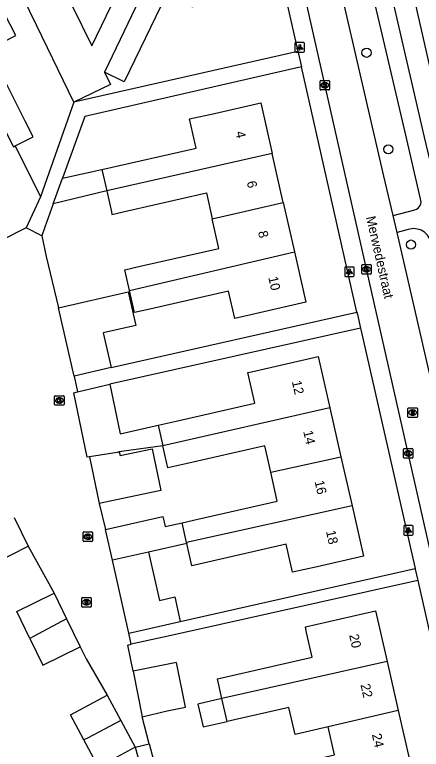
# Model space of a CAD drawing. Extents: x 157321 to 158827, y 386650 to 388532.
# Drawn here: x 157738.6 to 157781.4, y 387625.6 to 387702.9 of the extents above; entities that cross this region are included whole.
import ezdxf

# ---------------------------------------------------------------- set-up
doc = ezdxf.new("R2010")
doc.units = 0
for name, color, linetype in [('IMGEO_Boom', 7, 'Continuous'), ('IMGEO_Kolk', 7, 'Continuous'), ('IMGEO_Lichtpunt', 7, 'Continuous'), ('IMGEO_Openbare_ruimte_label', 7, 'Continuous'), ('IMGEO_Pand', 7, 'Continuous'), ('IMGEO_Pand_nummerreeks', 7, 'Continuous'), ('IMGEO_Parkeervlak_open', 7, 'Continuous'), ('IMGEO_Rijbaan_lokaal_open', 7, 'Continuous'), ('IMGEO_Rioolput', 7, 'Continuous'), ('IMGEO_Voetpad_halfverhard', 7, 'Continuous'), ('IMGEO_Voetpad_open', 7, 'Continuous')]:
    doc.layers.add(name, color=color, linetype=linetype)

msp = doc.modelspace()

# ---------------------------------------------------------------- linework, layer by layer
at = {"layer": 'IMGEO_Boom'}
for centre in [(157775.609, 387698.881), (157777.905, 387688.72), (157780.29, 387678.698)]:
    msp.add_circle(centre, 0.489, dxfattribs=at)
at = {"layer": 'IMGEO_Kolk'}
for p, q in [((157770.721, 387695.032), (157770.721, 387695.884)), ((157770.796, 387695.958), (157771.648, 387695.958)), ((157771.722, 387695.884), (157771.722, 387695.032)), ((157771.232, 387695.178), (157771.207, 387695.178)), ((157771.209, 387695.738), (157771.234, 387695.738)), ((157771.648, 387694.958), (157770.796, 387694.958)), ((157775.112, 387675.679), (157775.112, 387676.531)), ((157775.187, 387676.605), (157776.039, 387676.605)), ((157776.113, 387676.531), (157776.113, 387675.679)), ((157775.623, 387675.825), (157775.598, 387675.825)), ((157775.6, 387676.385), (157775.625, 387676.385)), ((157776.039, 387675.605), (157775.187, 387675.605)), ((157742.781, 387661.89), (157742.781, 387662.742)), ((157742.856, 387662.816), (157743.708, 387662.816)), ((157743.269, 387662.596), (157743.294, 387662.596)), ((157743.782, 387662.742), (157743.782, 387661.89)), ((157743.708, 387661.816), (157742.856, 387661.816)), ((157743.292, 387662.036), (157743.267, 387662.036)), ((157779.496, 387656.325), (157779.496, 387657.177)), ((157779.571, 387657.251), (157780.423, 387657.251)), ((157780.497, 387657.177), (157780.497, 387656.325)), ((157780.007, 387656.471), (157779.982, 387656.471)), ((157779.984, 387657.031), (157780.009, 387657.031)), ((157780.423, 387656.251), (157779.571, 387656.251)), ((157745.78, 387647.562), (157745.78, 387648.414)), ((157745.855, 387648.488), (157746.707, 387648.488)), ((157746.268, 387648.268), (157746.293, 387648.268)), ((157746.781, 387648.414), (157746.781, 387647.562)), ((157746.707, 387647.488), (157745.855, 387647.488)), ((157746.291, 387647.708), (157746.266, 387647.708))]:
    msp.add_line(p, q, dxfattribs=at)
for points in [[(157770.721, 387695.032), (157770.721, 387695.884)], [(157770.796, 387695.958), (157771.648, 387695.958)], [(157771.722, 387695.884), (157771.722, 387695.032)], [(157771.042, 387695.658), (157771.165, 387695.658), (157771.165, 387695.507), (157771.295, 387695.658), (157771.459, 387695.658), (157771.313, 387695.507), (157771.466, 387695.258), (157771.314, 387695.258), (157771.229, 387695.422), (157771.165, 387695.355), (157771.165, 387695.258), (157771.042, 387695.258), (157771.042, 387695.658)], [(157771.648, 387694.958), (157770.796, 387694.958)], [(157775.112, 387675.679), (157775.112, 387676.531)], [(157775.187, 387676.605), (157776.039, 387676.605)], [(157776.113, 387676.531), (157776.113, 387675.679)], [(157775.433, 387676.305), (157775.556, 387676.305), (157775.556, 387676.154), (157775.686, 387676.305), (157775.85, 387676.305), (157775.704, 387676.154), (157775.857, 387675.905), (157775.705, 387675.905), (157775.62, 387676.069), (157775.556, 387676.002), (157775.556, 387675.905), (157775.433, 387675.905), (157775.433, 387676.305)], [(157776.039, 387675.605), (157775.187, 387675.605)], [(157742.781, 387661.89), (157742.781, 387662.742)], [(157742.856, 387662.816), (157743.708, 387662.816)], [(157743.782, 387662.742), (157743.782, 387661.89)], [(157743.708, 387661.816), (157742.856, 387661.816)], [(157743.102, 387662.516), (157743.225, 387662.516), (157743.225, 387662.365), (157743.355, 387662.516), (157743.519, 387662.516), (157743.373, 387662.365), (157743.526, 387662.116), (157743.374, 387662.116), (157743.289, 387662.28), (157743.225, 387662.213), (157743.225, 387662.116), (157743.102, 387662.116), (157743.102, 387662.516)], [(157779.496, 387656.325), (157779.496, 387657.177)], [(157779.571, 387657.251), (157780.423, 387657.251)], [(157780.497, 387657.177), (157780.497, 387656.325)], [(157779.817, 387656.951), (157779.94, 387656.951), (157779.94, 387656.8), (157780.07, 387656.951), (157780.234, 387656.951), (157780.088, 387656.8), (157780.241, 387656.551), (157780.089, 387656.551), (157780.004, 387656.715), (157779.94, 387656.648), (157779.94, 387656.551), (157779.817, 387656.551), (157779.817, 387656.951)], [(157780.423, 387656.251), (157779.571, 387656.251)], [(157745.78, 387647.562), (157745.78, 387648.414)], [(157745.855, 387648.488), (157746.707, 387648.488)], [(157746.101, 387648.188), (157746.224, 387648.188), (157746.224, 387648.037), (157746.354, 387648.188), (157746.518, 387648.188), (157746.372, 387648.037), (157746.525, 387647.788), (157746.373, 387647.788), (157746.288, 387647.952), (157746.224, 387647.885), (157746.224, 387647.788), (157746.101, 387647.788), (157746.101, 387648.188)], [(157746.781, 387648.414), (157746.781, 387647.562)], [(157746.707, 387647.488), (157745.855, 387647.488)]]:
    msp.add_lwpolyline(points, dxfattribs=at)
for centre, start, end in [((157770.798, 387695.882), 91.55205, 178.44795), ((157770.798, 387695.882), 91.55205, 178.44795), ((157771.646, 387695.882), 1.55205, 88.44795), ((157771.646, 387695.882), 1.55205, 88.44795), ((157770.798, 387695.034), 181.55205, 268.44795), ((157770.798, 387695.034), 181.55205, 268.44795), ((157771.646, 387695.034), 271.55205, 358.44795), ((157771.646, 387695.034), 271.55205, 358.44795), ((157775.189, 387676.529), 91.55205, 178.44795), ((157775.189, 387676.529), 91.55205, 178.44795), ((157776.037, 387676.529), 1.55205, 88.44795), ((157776.037, 387676.529), 1.55205, 88.44795), ((157775.189, 387675.681), 181.55205, 268.44795), ((157775.189, 387675.681), 181.55205, 268.44795), ((157776.037, 387675.681), 271.55205, 358.44795), ((157776.037, 387675.681), 271.55205, 358.44795), ((157742.858, 387662.74), 91.55205, 178.44795), ((157742.858, 387662.74), 91.55205, 178.44795), ((157743.706, 387662.74), 1.55205, 88.44795), ((157743.706, 387662.74), 1.55205, 88.44795), ((157742.858, 387661.892), 181.55205, 268.44795), ((157742.858, 387661.892), 181.55205, 268.44795), ((157743.706, 387661.892), 271.55205, 358.44795), ((157743.706, 387661.892), 271.55205, 358.44795), ((157779.573, 387657.175), 91.55205, 178.44795), ((157779.573, 387657.175), 91.55205, 178.44795), ((157780.421, 387657.175), 1.55205, 88.44795), ((157780.421, 387657.175), 1.55205, 88.44795), ((157779.573, 387656.327), 181.55205, 268.44795), ((157779.573, 387656.327), 181.55205, 268.44795), ((157780.421, 387656.327), 271.55205, 358.44795), ((157780.421, 387656.327), 271.55205, 358.44795), ((157745.857, 387648.412), 91.55205, 178.44795), ((157745.857, 387648.412), 91.55205, 178.44795), ((157746.705, 387648.412), 1.55205, 88.44795), ((157746.705, 387648.412), 1.55205, 88.44795), ((157745.857, 387647.564), 181.55205, 268.44795), ((157745.857, 387647.564), 181.55205, 268.44795), ((157746.705, 387647.564), 271.55205, 358.44795), ((157746.705, 387647.564), 271.55205, 358.44795)]:
    msp.add_arc(centre, 0.0765, start, end, dxfattribs=at)
for centre, major_axis, ratio, start_param, end_param in [((157771.208, 387695.458), (-0.387, 0.002), 0.722429, 4.712389, 7.853982), ((157771.233, 387695.458), (-0.39, 0.002), 0.717154, 1.570796, 4.712389), ((157775.599, 387676.105), (-0.387, 0.002), 0.722429, 4.712389, 7.853982), ((157775.624, 387676.105), (-0.39, 0.002), 0.717154, 1.570796, 4.712389), ((157743.268, 387662.316), (-0.387, 0.002), 0.722429, 4.712389, 7.853982), ((157743.293, 387662.316), (-0.39, 0.002), 0.717154, 1.570796, 4.712389), ((157779.983, 387656.751), (-0.387, 0.002), 0.722429, 4.712389, 7.853982), ((157780.008, 387656.751), (-0.39, 0.002), 0.717154, 1.570796, 4.712389), ((157746.267, 387647.988), (-0.387, 0.002), 0.722429, 4.712389, 7.853982), ((157746.292, 387647.988), (-0.39, 0.002), 0.717154, 1.570796, 4.712389)]:
    msp.add_ellipse(centre, major_axis=major_axis, ratio=ratio, start_param=start_param, end_param=end_param, dxfattribs=at)
at = {"layer": 'IMGEO_Lichtpunt'}
for p, q in [((157768.078, 387699.842), (157768.078, 387699.035)), ((157768.078, 387699.842), (157768.078, 387699.035)), ((157768.98, 387699.937), (157768.172, 387699.937)), ((157768.98, 387699.937), (157768.172, 387699.937)), ((157769.074, 387699.035), (157769.074, 387699.842)), ((157769.074, 387699.035), (157769.074, 387699.842)), ((157768.172, 387698.941), (157768.98, 387698.941)), ((157768.172, 387698.941), (157768.98, 387698.941)), ((157773.31, 387676.25), (157773.31, 387675.443)), ((157773.31, 387676.25), (157773.31, 387675.443)), ((157774.212, 387676.345), (157773.404, 387676.345)), ((157774.212, 387676.345), (157773.404, 387676.345)), ((157774.306, 387675.443), (157774.306, 387676.25)), ((157774.306, 387675.443), (157774.306, 387676.25)), ((157773.404, 387675.349), (157774.212, 387675.349)), ((157773.404, 387675.349), (157774.212, 387675.349)), ((157779.523, 387649.066), (157779.523, 387648.259)), ((157779.523, 387649.066), (157779.523, 387648.259)), ((157780.425, 387649.161), (157779.617, 387649.161)), ((157780.425, 387649.161), (157779.617, 387649.161)), ((157780.519, 387648.259), (157780.519, 387649.066)), ((157780.519, 387648.259), (157780.519, 387649.066)), ((157779.617, 387648.165), (157780.425, 387648.165)), ((157779.617, 387648.165), (157780.425, 387648.165))]:
    msp.add_line(p, q, dxfattribs=at)
for points in [[(157768.452, 387699.506), (157768.491, 387699.478), (157768.303, 387699.216), (157768.265, 387699.243), (157768.452, 387699.506)], [(157768.554, 387699.458), (157768.601, 387699.458), (157768.601, 387699.136), (157768.554, 387699.136), (157768.554, 387699.458)], [(157768.664, 387699.478), (157768.702, 387699.505), (157768.889, 387699.243), (157768.85, 387699.215), (157768.664, 387699.478)], [(157773.684, 387675.914), (157773.723, 387675.886), (157773.535, 387675.624), (157773.497, 387675.651), (157773.684, 387675.914)], [(157773.786, 387675.866), (157773.833, 387675.866), (157773.833, 387675.544), (157773.786, 387675.544), (157773.786, 387675.866)], [(157773.896, 387675.886), (157773.934, 387675.913), (157774.121, 387675.651), (157774.082, 387675.623), (157773.896, 387675.886)], [(157779.897, 387648.73), (157779.936, 387648.702), (157779.748, 387648.44), (157779.71, 387648.467), (157779.897, 387648.73)], [(157779.999, 387648.682), (157780.046, 387648.682), (157780.046, 387648.36), (157779.999, 387648.36), (157779.999, 387648.682)], [(157780.109, 387648.702), (157780.147, 387648.729), (157780.334, 387648.467), (157780.295, 387648.439), (157780.109, 387648.702)]]:
    msp.add_lwpolyline(points, dxfattribs=at)
for centre in [(157768.577, 387699.64), (157773.809, 387676.048), (157780.022, 387648.864)]:
    msp.add_circle(centre, 0.0994, dxfattribs=at)
for centre, start, end in [((157768.172, 387699.842), 90, 180), ((157768.172, 387699.842), 90, 180), ((157768.98, 387699.842), 0, 90), ((157768.98, 387699.842), 0, 90), ((157768.172, 387699.035), 180, 270), ((157768.172, 387699.035), 180, 270), ((157768.98, 387699.035), 270, 0), ((157768.98, 387699.035), 270, 360), ((157773.404, 387676.25), 90, 180), ((157773.404, 387676.25), 90, 180), ((157774.212, 387676.25), 0, 90), ((157774.212, 387676.25), 0, 90), ((157773.404, 387675.443), 180, 270), ((157773.404, 387675.443), 180, 270), ((157774.212, 387675.443), 270, 0), ((157774.212, 387675.443), 270, 360), ((157779.617, 387649.066), 90, 180), ((157779.617, 387649.066), 90, 180), ((157780.425, 387649.066), 0, 90), ((157780.425, 387649.066), 0, 90), ((157779.617, 387648.259), 180, 270), ((157779.617, 387648.259), 180, 270), ((157780.425, 387648.259), 270, 0), ((157780.425, 387648.259), 270, 360)]:
    msp.add_arc(centre, 0.0946, start, end, dxfattribs=at)
at = {"layer": 'IMGEO_Pand'}
for points in [[(157744.821, 387693.675), (157740.921, 387701.691), (157738.734, 387706.187), (157742.577, 387708.057), (157746.697, 387699.589), (157750.259, 387706.968), (157747.447, 387708.325), (157750.866, 387715.407), (157755.783, 387713.033)], [(157755.783, 387713.033), (157760.697, 387710.66), (157758.524, 387706.158), (157757.329, 387703.684), (157754.555, 387705.023), (157750.115, 387695.827), (157748.039, 387696.83)], [(157755.783, 387713.033), (157748.039, 387696.83)], [(157738.641, 387689.09), (157740.515, 387690.039), (157739.682, 387691.684), (157735.857, 387699.24), (157738.702, 387700.68), (157737.518, 387703.018), (157735.26, 387707.478), (157730.381, 387705.008)], [(157730.381, 387705.008), (157737.623, 387690.641), (157738.453, 387688.995), (157738.641, 387689.09)], [(157748.039, 387696.83), (157748.664, 387695.545), (157744.821, 387693.675)], [(157747.754, 387686.605), (157757.69, 387688.839), (157756.995, 387691.909), (157759.6, 387692.498), (157764.476, 387693.601), (157765.68, 387688.28)], [(157738.641, 387689.09), (157741.294, 387683.711)], [(157765.68, 387688.28), (157748.264, 387684.338)], [(157766.849, 387683.112), (157765.68, 387688.28)], [(157743.618, 387685.675), (157747.754, 387686.605)], [(157747.754, 387686.605), (157748.264, 387684.338)], [(157742.647, 387682.998), (157743.618, 387685.675)], [(157748.264, 387684.338), (157742.647, 387682.998)], [(157748.264, 387684.338), (157748.758, 387682.141), (157748.817, 387681.883), (157750.461, 387682.255), (157758.758, 387684.133), (157759.372, 387681.419)], [(157741.294, 387683.711), (157739.786, 387680.465)], [(157759.372, 387681.419), (157766.849, 387683.112)], [(157766.849, 387683.112), (157768.019, 387677.941)], [(157750.672, 387673.883), (157750.18, 387676.056), (157751.782, 387676.418), (157760.079, 387678.295), (157759.372, 387681.419)], [(157739.786, 387680.465), (157737.144, 387679.146)], [(157768.019, 387677.941), (157769.219, 387672.637), (157764.343, 387671.533), (157761.743, 387670.945), (157761.098, 387673.795), (157752.8, 387671.917), (157751.198, 387671.555), (157750.672, 387673.883)], [(157750.672, 387673.883), (157768.019, 387677.941)], [(157743.209, 387672.066), (157750.539, 387673.718), (157751.335, 387670.184), (157747.909, 387669.412), (157748.731, 387665.763)], [(157744.827, 387664.884), (157743.209, 387672.066)], [(157753.68, 387659.708), (157755.582, 387660.138), (157763.861, 387662.026), (157763.126, 387665.249), (157763.513, 387665.337), (157770.505, 387666.932), (157771.734, 387661.545)], [(157748.731, 387665.763), (157744.827, 387664.884)], [(157745.18, 387663.207), (157748.592, 387664.011)], [(157748.592, 387664.011), (157749.673, 387658.802), (157753.68, 387659.708)], [(157746.448, 387656.373), (157746.219, 387656.335), (157744.809, 387663.119), (157745.18, 387663.207)], [(157771.734, 387661.545), (157754.167, 387657.555)], [(157771.734, 387661.545), (157772.908, 387656.394)], [(157753.68, 387659.708), (157754.167, 387657.555)], [(157749.589, 387656.896), (157749.669, 387656.514), (157753.051, 387657.226), (157753.971, 387652.854), (157747.476, 387651.488)], [(157754.167, 387657.555), (157750.053, 387656.973), (157749.589, 387656.896)], [(157765.524, 387654.759), (157764.891, 387657.534), (157756.607, 387655.645), (157754.697, 387655.213), (157754.167, 387657.555)], [(157749.589, 387656.896), (157749.361, 387656.858), (157746.448, 387656.373)], [(157746.448, 387656.373), (157747.476, 387651.488)], [(157765.524, 387654.759), (157772.908, 387656.394)], [(157772.908, 387656.394), (157774.083, 387651.242)], [(157756.196, 387649.454), (157757.862, 387649.831), (157766.213, 387651.735), (157765.524, 387654.759)], [(157774.083, 387651.242), (157756.665, 387647.383)], [(157774.083, 387651.242), (157775.292, 387645.942), (157770.418, 387644.831), (157767.833, 387644.241), (157767.158, 387647.199), (157758.892, 387645.314), (157757.218, 387644.935), (157756.691, 387647.268)], [(157738.521, 387649.989), (157740.009, 387646.975)], [(157748.133, 387648.752), (157754.183, 387650.114), (157754.422, 387649.05), (157756.196, 387649.454)], [(157756.665, 387647.383), (157756.196, 387649.454)], [(157748.864, 387645.506), (157748.133, 387648.752)], [(157734.857, 387648.051), (157736.294, 387645.141), (157736.38, 387645.183), (157740.009, 387646.975)], [(157756.691, 387647.268), (157752.667, 387646.362)], [(157756.665, 387647.383), (157756.691, 387647.268)], [(157752.667, 387646.362), (157748.864, 387645.506)], [(157752.667, 387646.362), (157753.81, 387641.284), (157755.43, 387641.65), (157756.011, 387639.067)], [(157750.589, 387637.847), (157748.864, 387645.506)], [(157740.185, 387637.298), (157738.806, 387640.126), (157742.739, 387642.045)], [(157742.739, 387642.045), (157744.051, 387639.355)], [(157760.394, 387630.958), (157759.916, 387633.043), (157761.603, 387633.429), (157769.895, 387635.327), (157769.305, 387637.903), (157769.173, 387638.5), (157776.551, 387640.189), (157777.77, 387634.865)], [(157744.051, 387639.355), (157740.563, 387637.493), (157740.185, 387637.298)], [(157744.051, 387639.355), (157745.485, 387636.413)], [(157750.589, 387637.847), (157756.011, 387639.067)], [(157740.185, 387637.298), (157741.552, 387634.495), (157745.485, 387636.413)], [(157752.009, 387629.055), (157754.633, 387629.691), (157756.552, 387630.07), (157755.619, 387634.757), (157751.038, 387633.845)], [(157777.77, 387634.865), (157760.394, 387630.958)], [(157777.77, 387634.865), (157778.953, 387629.697)], [(157751.038, 387633.845), (157752.009, 387629.055)], [(157745.862, 387626.619), (157744.446, 387629.259), (157748.312, 387631.333)], [(157748.312, 387631.333), (157749.743, 387628.664)], [(157760.394, 387630.958), (157757.869, 387630.39), (157758.42, 387627.982), (157760.943, 387628.559)], [(157760.943, 387628.559), (157760.394, 387630.958)], [(157771.559, 387628), (157768.083, 387627.204), (157767.433, 387630.044), (157760.943, 387628.559)], [(157778.953, 387629.697), (157771.559, 387628)], [(157778.953, 387629.697), (157780.136, 387624.527)], [(157749.743, 387628.664), (157746.244, 387626.812), (157745.862, 387626.619)], [(157749.743, 387628.664), (157751.256, 387625.843)], [(157762.671, 387620.612), (157762.184, 387622.763), (157763.85, 387623.14), (157772.232, 387625.059), (157771.559, 387628)], [(157751.256, 387625.843), (157747.39, 387623.77), (157745.862, 387626.619)]]:
    msp.add_lwpolyline(points, dxfattribs=at)
at = {"layer": 'IMGEO_Parkeervlak_open'}
for points in [[(157764.859, 387714.548), (157768.381, 387699.017)], [(157779.896, 387707.789), (157784.703, 387686.679)], [(157774.601, 387671.588), (157768.748, 387697.397)], [(157774.984, 387669.899), (157775.009, 387669.789), (157780.714, 387644.628)], [(157781, 387643.367), (157786.883, 387617.427)]]:
    msp.add_lwpolyline(points, dxfattribs=at)
at = {"layer": 'IMGEO_Rijbaan_lokaal_open'}
for points in [[(157778.41, 387681.752), (157777.429, 387685.881), (157770.575, 387715.53), (157768.836, 387723.063)], [(157794.251, 387594.621), (157791.244, 387607.599), (157784.055, 387638.839), (157776.417, 387672.566), (157766.969, 387714.367), (157765.578, 387720.19)], [(157778.84, 387679.961), (157778.41, 387681.752)], [(157741.426, 387679.633), (157739.786, 387680.465)], [(157741.426, 387679.633), (157741.879, 387677.441), (157743.209, 387672.066)], [(157786.577, 387646.289), (157778.84, 387679.961)], [(157744.827, 387664.884), (157745.18, 387663.207)], [(157747.476, 387651.488), (157748.133, 387648.752)], [(157740.009, 387646.975), (157742.739, 387642.045)], [(157750.85, 387636.671), (157750.589, 387637.847)], [(157745.485, 387636.413), (157746.1, 387635.152), (157748.312, 387631.333)], [(157751.038, 387633.845), (157750.482, 387636.589), (157750.85, 387636.671)], [(157752.735, 387626.222), (157752.009, 387629.055)], [(157751.256, 387625.843), (157752.735, 387626.222)]]:
    msp.add_lwpolyline(points, dxfattribs=at)
at = {"layer": 'IMGEO_Rioolput'}
for p, q in [((157779.964, 387660.608), (157779.964, 387661.46)), ((157780.039, 387661.534), (157780.891, 387661.534)), ((157780.452, 387661.314), (157780.477, 387661.314)), ((157780.965, 387661.46), (157780.965, 387660.608)), ((157780.891, 387660.534), (157780.039, 387660.534)), ((157780.475, 387660.754), (157780.45, 387660.754)), ((157745.634, 387640.664), (157745.634, 387641.516)), ((157745.709, 387641.59), (157746.561, 387641.59)), ((157746.122, 387641.37), (157746.147, 387641.37)), ((157746.635, 387641.516), (157746.635, 387640.664)), ((157746.561, 387640.59), (157745.709, 387640.59)), ((157746.145, 387640.81), (157746.12, 387640.81))]:
    msp.add_line(p, q, dxfattribs=at)
for points in [[(157779.964, 387660.608), (157779.964, 387661.46)], [(157780.039, 387661.534), (157780.891, 387661.534)], [(157780.553, 387661.232), (157780.301, 387661.234), (157780.301, 387660.834)], [(157780.301, 387660.834), (157780.425, 387660.834), (157780.425, 387660.996), (157780.436, 387660.996)], [(157780.479, 387661.153), (157780.425, 387661.153), (157780.425, 387661.072)], [(157780.425, 387661.072), (157780.477, 387661.072)], [(157780.965, 387661.46), (157780.965, 387660.608)], [(157780.891, 387660.534), (157780.039, 387660.534)], [(157780.483, 387660.967), (157780.554, 387660.834), (157780.694, 387660.834), (157780.629, 387660.96)], [(157745.634, 387640.664), (157745.634, 387641.516)], [(157745.709, 387641.59), (157746.561, 387641.59)], [(157746.223, 387641.288), (157745.971, 387641.29), (157745.971, 387640.89)], [(157745.971, 387640.89), (157746.095, 387640.89), (157746.095, 387641.052), (157746.106, 387641.052)], [(157746.149, 387641.209), (157746.095, 387641.209), (157746.095, 387641.128)], [(157746.095, 387641.128), (157746.147, 387641.128)], [(157746.153, 387641.023), (157746.224, 387640.89), (157746.364, 387640.89), (157746.299, 387641.016)], [(157746.635, 387641.516), (157746.635, 387640.664)], [(157746.561, 387640.59), (157745.709, 387640.59)]]:
    msp.add_lwpolyline(points, dxfattribs=at)
for centre, radius, start, end in [((157780.041, 387661.458), 0.0765, 91.55205, 178.44795), ((157780.041, 387661.458), 0.0765, 91.55205, 178.44795), ((157780.435, 387660.943), 0.0533, 26.02933, 88.69889), ((157780.461, 387661.261), 0.19, 274.7715, 282.96867), ((157780.485, 387661.057), 0.0964, 77.00612, 93.18647), ((157780.499, 387661.114), 0.0378, 276.66336, 79.67722), ((157780.552, 387661.122), 0.109, 350.36119, 89.41601), ((157780.55, 387661.122), 0.112, 277.58423, 350.98172), ((157780.534, 387660.907), 0.108, 29.51342, 73.79051), ((157780.889, 387661.458), 0.0765, 1.55205, 88.44795), ((157780.889, 387661.458), 0.0765, 1.55205, 88.44795), ((157780.041, 387660.61), 0.0765, 181.55205, 268.44795), ((157780.041, 387660.61), 0.0765, 181.55205, 268.44795), ((157780.889, 387660.61), 0.0765, 271.55205, 358.44795), ((157780.889, 387660.61), 0.0765, 271.55205, 358.44795), ((157745.711, 387641.514), 0.0765, 91.55205, 178.44795), ((157745.711, 387641.514), 0.0765, 91.55205, 178.44795), ((157746.105, 387640.999), 0.0533, 26.02933, 88.69889), ((157746.131, 387641.317), 0.19, 274.7715, 282.96867), ((157746.155, 387641.113), 0.0964, 77.00612, 93.18647), ((157746.169, 387641.17), 0.0378, 276.66336, 79.67722), ((157746.222, 387641.178), 0.109, 350.36119, 89.41601), ((157746.22, 387641.178), 0.112, 277.58423, 350.98172), ((157746.204, 387640.963), 0.108, 29.51342, 73.79051), ((157746.559, 387641.514), 0.0765, 1.55205, 88.44795), ((157746.559, 387641.514), 0.0765, 1.55205, 88.44795), ((157745.711, 387640.666), 0.0765, 181.55205, 268.44795), ((157745.711, 387640.666), 0.0765, 181.55205, 268.44795), ((157746.559, 387640.666), 0.0765, 271.55205, 358.44795), ((157746.559, 387640.666), 0.0765, 271.55205, 358.44795)]:
    msp.add_arc(centre, radius, start, end, dxfattribs=at)
for centre, major_axis, ratio, start_param, end_param in [((157780.451, 387661.034), (-0.387, 0.002), 0.722429, 4.712389, 7.853982), ((157780.476, 387661.034), (-0.39, 0.002), 0.717154, 1.570796, 4.712389), ((157746.121, 387641.09), (-0.387, 0.002), 0.722429, 4.712389, 7.853982), ((157746.146, 387641.09), (-0.39, 0.002), 0.717154, 1.570796, 4.712389)]:
    msp.add_ellipse(centre, major_axis=major_axis, ratio=ratio, start_param=start_param, end_param=end_param, dxfattribs=at)
at = {"layer": 'IMGEO_Voetpad_halfverhard'}
for points in [[(157781.285, 387683.528), (157779.645, 387690.655), (157777.159, 387701.293), (157772.834, 387719.515), (157770.315, 387730.462)], [(157777.749, 387706.918), (157778.574, 387703.365), (157781.672, 387689.989), (157782.572, 387686.195)], [(157778.41, 387681.752), (157780.707, 387682.368)], [(157779.986, 387680.279), (157778.84, 387679.961)]]:
    msp.add_lwpolyline(points, dxfattribs=at)
for centre, radius, start, end in [((157780.464, 387683.213), 0.879, 286.05214, 20.97592), ((157780.588, 387678.544), 1.837, 9.5637, 109.13236)]:
    msp.add_arc(centre, radius, start, end, dxfattribs=at)
at = {"layer": 'IMGEO_Voetpad_open'}
for points in [[(157768.381, 387699.017), (157744.821, 387693.675)], [(157768.381, 387699.017), (157768.41, 387698.888), (157768.748, 387697.397)], [(157768.748, 387697.397), (157745.976, 387692.171), (157743.618, 387685.675)], [(157744.821, 387693.675), (157741.294, 387683.711)], [(157742.647, 387682.998), (157741.759, 387680.551), (157741.426, 387679.633)], [(157748.731, 387665.763), (157774.601, 387671.588)], [(157774.601, 387671.588), (157774.654, 387671.352), (157774.984, 387669.899)], [(157774.984, 387669.899), (157748.592, 387664.011)], [(157756.011, 387639.067), (157780.714, 387644.628)], [(157780.714, 387644.628), (157780.723, 387644.589), (157780.969, 387643.505), (157781, 387643.367)], [(157781, 387643.367), (157755.052, 387637.604), (157750.85, 387636.671)], [(157751.256, 387625.843), (157753.062, 387619.46)], [(157752.735, 387626.222), (157753.316, 387623.956)]]:
    msp.add_lwpolyline(points, dxfattribs=at)

# ---------------------------------------------------------------- texts
at = {"layer": 'IMGEO_Openbare_ruimte_label'}
msp.add_text('Merwedestraat', height=1, rotation=282.77124, dxfattribs=at).set_placement((157775.549, 387681.581))
at = {"layer": 'IMGEO_Pand_nummerreeks'}
for s, rotation, p in [('4', 282.74826, (157761.808, 387690.526)), ('6', 282.7481, (157762.995, 387685.285)), ('8', 282.74826, (157764.181, 387680.04)), ('10', 282.74826, (157765.265, 387675.248)), ('12', 282.8472, (157767.742, 387664.298)), ('14', 282.8472, (157768.939, 387659.048)), ('16', 282.8472, (157770.135, 387653.8)), ('18', 282.8455, (157771.333, 387648.551)), ('20', 282.89328, (157773.769, 387637.642)), ('22', 282.89327, (157774.967, 387632.412)), ('24', 282.89328, (157776.166, 387627.174))]:
    msp.add_text(s, height=1, rotation=rotation, dxfattribs=at).set_placement(p)

doc.saveas('drawing.dxf')
